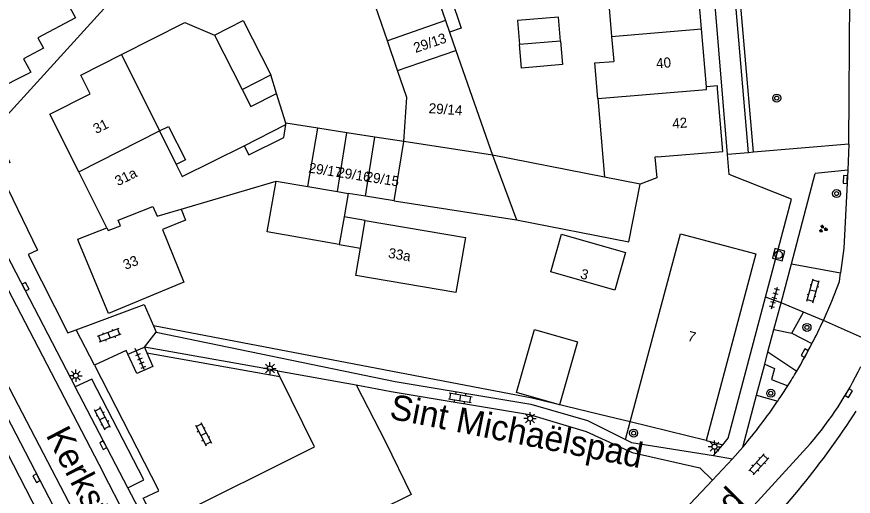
# Model space of a CAD drawing. Extents: x 136000 to 138005, y 398500 to 400500.
# Drawn here: x 137669 to 137752.1, y 398628.5 to 398676.2 of the extents above; entities that cross this region are included whole.
import ezdxf

# ---------------------------------------------------------------- set-up
doc = ezdxf.new("R2010")
doc.units = 0
for name, color, linetype in [('gg-afsc-erfafscheiding', 7, 'Continuous'), ('gg-afsc-muur', 7, 'Continuous'), ('gg-anno-huisnummerreeks BGT', 7, 'Continuous'), ('gg-anno-openbare ruimte label', 7, 'Continuous'), ('gg-bbg-bijgebouw', 7, 'Continuous'), ('gg-bbg-gedigitaliseerde bebouwing', 7, 'Continuous'), ('gg-bbg-gedigitaliseerde bijgebouw', 7, 'Continuous'), ('gg-bbg-hoofdgebouw', 7, 'Continuous'), ('gg-bbg-luifel en loopbrug', 7, 'Continuous'), ('gg-bbg-tussenscheiding', 7, 'Continuous'), ('gg-knt-verharding', 7, 'Continuous'), ('gt-grn-groengrens', 7, 'Continuous'), ('gt-grn-weggrens', 7, 'Continuous'), ('gt-symb-boom', 7, 'Continuous'), ('gt-symb-groenvak', 7, 'Continuous'), ('gt-symb-klinker verharding', 7, 'Continuous'), ('gt-symb-kolk', 7, 'Continuous'), ('gt-symb-lichtmast', 7, 'Continuous'), ('gt-symb-rioolschacht', 7, 'Continuous'), ('gt-symb-tegel verharding', 7, 'Continuous')]:
    doc.layers.add(name, color=color, linetype=linetype)

# ---------------------------------------------------------------- blocks, each defined once
blk = doc.blocks.new('gt0-BOOM')
at = {"layer": 'gt-symb-boom'}
for radius in [0.4, 0.2]:
    blk.add_circle((0, 0), radius, dxfattribs=at)
blk = doc.blocks.new('gt0-RS')
at = {"layer": 'gt-symb-rioolschacht'}
blk.add_lwpolyline([(-0.5, -0.5), (0.5, -0.5), (0.5, 0.5), (-0.5, 0.5)], close=True, dxfattribs=at)
blk.add_circle((0, 0), 0.375, dxfattribs=at)
blk = doc.blocks.new('gt0-KL1')
at = {"layer": 'gt-symb-klinker verharding'}
for p, q in [((-1.15, 0.3), (1.15, 0.3)), ((-1, -0.3), (-1, 0.3)), ((-0.5, 0.3), (-0.5, 0.45)), ((0, -0.3), (0, 0.3)), ((0.5, 0.3), (0.5, 0.45)), ((1, -0.3), (1, 0.3)), ((-1.15, -0.3), (1.15, -0.3)), ((-0.5, -0.45), (-0.5, -0.3)), ((0.5, -0.45), (0.5, -0.3))]:
    blk.add_line(p, q, dxfattribs=at)
blk = doc.blocks.new('gt0-GRVAK')
at = {"layer": 'gt-symb-groenvak'}
for p, q in [((-0.11, 0.189), (-0.228, 0.24)), ((-0.182, 0.153), (0.088, 0.153)), ((-0.091, 0.211), (-0.156, 0.322)), ((-0.047, 0.214), (-0.047, 0.393)), ((-0.004, 0.211), (0.061, 0.322)), ((0.015, 0.189), (0.133, 0.24)), ((0.262, -0.052), (0.197, 0.059)), ((0.305, -0.049), (0.305, 0.13)), ((0.349, -0.052), (0.414, 0.059)), ((-0.245, -0.228), (-0.363, -0.177)), ((-0.318, -0.264), (-0.047, -0.264)), ((-0.226, -0.206), (-0.291, -0.095)), ((-0.183, -0.203), (-0.183, -0.024)), ((-0.139, -0.206), (-0.074, -0.095)), ((-0.12, -0.228), (-0.002, -0.177)), ((0.243, -0.074), (0.125, -0.023)), ((0.17, -0.11), (0.441, -0.11)), ((0.368, -0.074), (0.486, -0.023))]:
    blk.add_line(p, q, dxfattribs=at)
blk = doc.blocks.new('gt0-KOLK')
at = {"layer": 'gt-symb-kolk'}
blk.add_lwpolyline([(0, 0), (0.375, 0), (0.375, 0.4), (-0.375, 0.4), (-0.375, 0), (0, 0)], dxfattribs=at)
blk = doc.blocks.new('gt0-LMAST')
at = {"layer": 'gt-symb-lichtmast'}
for p, q in [((-0.182, 0.173), (-0.447, 0.438)), ((-0.005, 0.246), (-0.005, 0.621)), ((0.172, 0.173), (0.437, 0.438)), ((-0.255, -0.004), (-0.63, -0.004)), ((-0.182, -0.181), (-0.447, -0.446)), ((-0.005, -0.254), (-0.005, -0.629)), ((0.437, -0.446), (0.172, -0.181)), ((0.245, -0.004), (0.62, -0.004))]:
    blk.add_line(p, q, dxfattribs=at)
blk.add_circle((-0.005, -0.004), 0.25, dxfattribs=at)
blk = doc.blocks.new('gt0-TEG1')
at = {"layer": 'gt-symb-tegel verharding'}
for p, q in [((-1.125, 0), (1.125, 0)), ((-0.9, -0.25), (-0.9, 0.25)), ((-0.45, -0.25), (-0.45, 0.25)), ((0, -0.25), (0, 0.25)), ((0.45, -0.25), (0.45, 0.25)), ((0.9, -0.25), (0.9, 0.25))]:
    blk.add_line(p, q, dxfattribs=at)

msp = doc.modelspace()

# ---------------------------------------------------------------- linework, layer by layer
at = {"layer": 'gg-afsc-erfafscheiding'}
for p, q in [((137713.167, 398675.025), (137712.014, 398674.632)), ((137694.956, 398640.997), (137681.711, 398643.34)), ((137681.711, 398643.34), (137681.948, 398642.782)), ((137676.73, 398641.569), (137683.075, 398629.202))]:
    msp.add_line(p, q, dxfattribs=at)
for points in [[(137685.679, 398685.504), (137681.981, 398681.72), (137666.696, 398664.936)], [(137680.053, 398642.659), (137679.884, 398643.027), (137676.73, 398641.569)], [(137681.948, 398642.782), (137682.531, 398641.41), (137680.939, 398640.733), (137680.053, 398642.659)]]:
    msp.add_lwpolyline(points, dxfattribs=at)
at = {"layer": 'gg-afsc-muur'}
for p, q in [((137704.866, 398699.39), (137713.167, 398675.025)), ((137695.754, 398665.591), (137694.821, 398668.556))]:
    msp.add_line(p, q, dxfattribs=at)
msp.add_lwpolyline([(137679.43, 398672.42), (137685.714, 398675.605), (137688.655, 398674.329)], dxfattribs=at)
at = {"layer": 'gg-bbg-bijgebouw'}
for p, q in [((137705.83, 398673.79), (137703.934, 398679.336)), ((137706.844, 398670.824), (137705.83, 398673.79)), ((137701.819, 398664.648), (137698.921, 398665.099)), ((137704.599, 398664.216), (137701.819, 398664.648)), ((137707.451, 398663.772), (137704.599, 398664.216))]:
    msp.add_line(p, q, dxfattribs=at)
for points in [[(137688.655, 398674.329), (137691.497, 398675.778), (137694.242, 398670.394)], [(137707.451, 398663.772), (137707.76, 398668.143), (137706.844, 398670.824)]]:
    msp.add_lwpolyline(points, dxfattribs=at)
at = {"layer": 'gg-bbg-gedigitaliseerde bebouwing'}
for p, q in [((137728.106, 398674.196), (137728.318, 398671.731)), ((137679.43, 398672.42), (137683.2, 398664.828)), ((137726.725, 398668.041), (137727.397, 398660.228)), ((137695.732, 398665.45), (137695.754, 398665.591)), ((137683.2, 398664.828), (137684.85, 398661.503)), ((137685.452, 398660.291), (137691.606, 398663.346)), ((137732.64, 398662.241), (137739.16, 398662.79)), ((137732.64, 398662.241), (137732.394, 398662.22)), ((137732.394, 398662.22), (137732.616, 398660.166)), ((137684.85, 398661.503), (137685.452, 398660.291)), ((137685.329, 398657.054), (137694.766, 398659.849)), ((137732.616, 398660.166), (137730.946, 398659.533)), ((137702.74, 398639.612), (137705.636, 398633.925))]:
    msp.add_line(p, q, dxfattribs=at)
for points in [[(137672.221, 398684.563), (137673.204, 398683.114), (137672.378, 398682.554), (137674.503, 398679.423), (137673.436, 398678.699), (137674.84, 398676.047), (137671.107, 398674.07), (137671.653, 398673.039), (137669.684, 398671.996), (137670.397, 398670.65), (137670.19, 398670.54)], [(137729.328, 398680.519), (137729.58, 398677.58), (137727.829, 398677.429), (137728.106, 398674.196)], [(137726.725, 398668.041), (137726.432, 398671.575), (137728.318, 398671.731)], [(137691.606, 398663.346), (137692.054, 398662.444), (137695.533, 398664.171), (137695.732, 398665.45)], [(137685.329, 398657.054), (137685.777, 398655.959), (137683.479, 398655.018), (137685.62, 398649.79)], [(137705.636, 398633.925), (137708.21, 398628.724), (137705.119, 398627.194), (137705.136, 398627.16)]]:
    msp.add_lwpolyline(points, dxfattribs=at)
at = {"layer": 'gg-bbg-gedigitaliseerde bijgebouw'}
for p, q in [((137709.701, 398681.284), (137711.606, 398675.807)), ((137711.606, 398675.807), (137712.014, 398674.632)), ((137712.014, 398674.632), (137712.647, 398672.812)), ((137688.655, 398674.329), (137691.4, 398668.945)), ((137712.647, 398672.812), (137716.265, 398662.406)), ((137691.4, 398668.945), (137694.242, 398670.394)), ((137727.397, 398660.228), (137716.265, 398662.406)), ((137701.95, 398658.615), (137701.537, 398656.281)), ((137703.654, 398658.347), (137701.95, 398658.615)), ((137706.513, 398657.896), (137703.654, 398658.347)), ((137706.513, 398657.896), (137718.644, 398655.981)), ((137701.537, 398656.281), (137701.053, 398653.545))]:
    msp.add_line(p, q, dxfattribs=at)
for points in [[(137723.021, 398673.751), (137722.824, 398676.139), (137718.773, 398675.804), (137718.972, 398673.397)], [(137723.021, 398673.751), (137723.215, 398671.411), (137719.164, 398671.075), (137718.972, 398673.397)], [(137701.053, 398653.545), (137693.875, 398654.816), (137694.766, 398659.849)], [(137718.644, 398655.981), (137729.823, 398653.793), (137730.946, 398659.533)], [(137718.665, 398638.83), (137720.434, 398645.098), (137724.714, 398643.89), (137722.945, 398637.622), (137718.665, 398638.83)]]:
    msp.add_lwpolyline(points, dxfattribs=at)
at = {"layer": 'gg-bbg-hoofdgebouw'}
for p, q in [((137737.024, 398674.976), (137736.496, 398681.117)), ((137737.52, 398669.2), (137737.024, 398674.976)), ((137739.16, 398662.79), (137738.634, 398669.014)), ((137698.921, 398665.099), (137695.754, 398665.591)), ((137677.97, 398655.19), (137675.185, 398660.746)), ((137703.154, 398653.191), (137703.62, 398655.93)), ((137703.62, 398655.93), (137713.6, 398654.25)), ((137694.956, 398640.997), (137702.74, 398639.612)), ((137737.5, 398634.06), (137729.95, 398635.92))]:
    msp.add_line(p, q, dxfattribs=at)
for points in [[(137675.185, 398660.746), (137672.3, 398666.5), (137676.31, 398668.51), (137675.37, 398670.38), (137679.43, 398672.42)], [(137670.19, 398670.54), (137666.8, 398668.83), (137666.18, 398670), (137664.56, 398669.19)], [(137738.634, 398669.014), (137738.61, 398669.3), (137737.52, 398669.2)], [(137675.193, 398653.785), (137675.08, 398654.06), (137677.97, 398655.19)], [(137729.5, 398652.74), (137728.43, 398649), (137722.06, 398650.82), (137723.13, 398654.56), (137729.5, 398652.74)], [(137729.95, 398635.92), (137734.94, 398654.61), (137742.42, 398652.63), (137737.5, 398634.06)], [(137685.62, 398649.79), (137678.11, 398646.7), (137675.193, 398653.785)], [(137713.6, 398654.25), (137712.63, 398648.78), (137702.69, 398650.46), (137703.154, 398653.191)], [(137684.26, 398626.28), (137698.576, 398633.45), (137695.153, 398640.434)], [(137695.153, 398640.434), (137694.937, 398640.875), (137694.956, 398640.997)]]:
    msp.add_lwpolyline(points, dxfattribs=at)
at = {"layer": 'gg-bbg-luifel en loopbrug'}
for p, q in [((137694.821, 398668.556), (137694.242, 398670.394)), ((137691.606, 398663.346), (137695.732, 398665.45)), ((137703.62, 398655.93), (137701.537, 398656.281)), ((137701.053, 398653.545), (137703.154, 398653.191))]:
    msp.add_line(p, q, dxfattribs=at)
for points in [[(137691.4, 398668.945), (137692.263, 398667.252), (137694.821, 398668.556)], [(137683.2, 398664.828), (137684.074, 398665.274), (137685.76, 398661.967), (137684.85, 398661.503)]]:
    msp.add_lwpolyline(points, dxfattribs=at)
at = {"layer": 'gg-bbg-tussenscheiding'}
for p, q in [((137711.606, 398675.807), (137705.83, 398673.79)), ((137728.106, 398674.196), (137737.024, 398674.976)), ((137723.021, 398673.751), (137718.972, 398673.397)), ((137706.844, 398670.824), (137712.647, 398672.812)), ((137675.185, 398660.746), (137683.2, 398664.828)), ((137697.94, 398659.304), (137698.921, 398665.099)), ((137700.887, 398658.798), (137701.819, 398664.648)), ((137703.654, 398658.347), (137704.599, 398664.216)), ((137706.513, 398657.896), (137707.451, 398663.772)), ((137716.265, 398662.406), (137707.451, 398663.772)), ((137716.265, 398662.406), (137718.644, 398655.981)), ((137694.766, 398659.849), (137697.94, 398659.304)), ((137730.946, 398659.533), (137727.397, 398660.228)), ((137697.94, 398659.304), (137700.887, 398658.798)), ((137700.887, 398658.798), (137701.95, 398658.615))]:
    msp.add_line(p, q, dxfattribs=at)
for points in [[(137726.725, 398668.041), (137737.544, 398668.925), (137737.52, 398669.2)], [(137677.97, 398655.19), (137678.104, 398654.923), (137679.321, 398655.399), (137679.075, 398655.97), (137682.531, 398657.317), (137682.954, 398656.351), (137685.329, 398657.054)]]:
    msp.add_lwpolyline(points, dxfattribs=at)
at = {"layer": 'gg-knt-verharding'}
for p, q in [((137739.607, 398662.48), (137736.047, 398705.878)), ((137741.7, 398662.66), (137739.794, 398684.831)), ((137751.683, 398663.52), (137751.801, 398680.307)), ((137660.603, 398666.75), (137674.818, 398639.406)), ((137751.683, 398663.52), (137742.198, 398662.703)), ((137751.683, 398663.52), (137751.569, 398660.924)), ((137741.7, 398662.66), (137739.607, 398662.48)), ((137742.198, 398662.703), (137741.7, 398662.66)), ((137745.968, 398651.634), (137748.345, 398660.594)), ((137751.569, 398660.924), (137748.345, 398660.594)), ((137690.73, 398592.905), (137659.524, 398652.762)), ((137744.936, 398647.745), (137745.968, 398651.634)), ((137745.968, 398651.634), (137750.857, 398650.739)), ((137744.237, 398645.108), (137744.936, 398647.745)), ((137747.171, 398646.812), (137744.936, 398647.745)), ((137749.141, 398645.99), (137747.171, 398646.812)), ((137682.594, 398645.464), (137682.87, 398644.83)), ((137676.73, 398641.569), (137674.928, 398645.082)), ((137743.642, 398642.866), (137744.237, 398645.108)), ((137680.053, 398642.659), (137681.711, 398643.34)), ((137743.317, 398641.64), (137743.642, 398642.866)), ((137742.501, 398638.565), (137743.317, 398641.64)), ((137680.052, 398629.361), (137674.818, 398639.406)), ((137741.131, 398633.401), (137742.501, 398638.565)), ((137738.24, 398632.57), (137739.154, 398633.653)), ((137741.131, 398633.401), (137740.119, 398632.266)), ((137740.119, 398632.266), (137738.116, 398630.124)), ((137738.24, 398632.57), (137740.119, 398632.266)), ((137692.054, 398603.104), (137677.592, 398630.903)), ((137727.835, 398619.275), (137738.116, 398630.124)), ((137696.905, 398597.081), (137680.052, 398629.361))]:
    msp.add_line(p, q, dxfattribs=at)
for points in [[(137634.123, 398714.645), (137643.969, 398695.565), (137659.521, 398665.581), (137677.592, 398630.903)], [(137678.787, 398619.102), (137657.425, 398660.05), (137630.015, 398713.048)], [(137666.696, 398664.936), (137668.33, 398661.68), (137667.11, 398661.12), (137671.07, 398652.99), (137670.16, 398652.54), (137674.09, 398644.77), (137674.928, 398645.082)], [(137743.411, 398648.321), (137745.98, 398658.03), (137739.77, 398660.49), (137739.607, 398662.48)], [(137751.569, 398660.924), (137751.19, 398653.19), (137750.857, 398650.739)], [(137671.79, 398625.59), (137659.906, 398648.689), (137659.987, 398648.748), (137658.163, 398652.163)], [(137749.141, 398645.99), (137749.978, 398647.92), (137750.74, 398649.88), (137750.857, 398650.739)], [(137739.154, 398633.653), (137739.7, 398634.3), (137743.411, 398648.321)], [(137674.928, 398645.082), (137681.67, 398647.59), (137682.594, 398645.464)], [(137682.87, 398644.83), (137706.59, 398639.95), (137720.09, 398637.68), (137725.71, 398636.07), (137729.494, 398634.178)], [(137680.052, 398629.361), (137681.642, 398630.183), (137676.477, 398640.172), (137674.818, 398639.406)], [(137702.74, 398639.612), (137706.21, 398638.93), (137719.94, 398636.67), (137725.57, 398634.97), (137730.14, 398632.88), (137736.86, 398631.35), (137738.116, 398630.124)], [(137729.494, 398634.178), (137730.07, 398633.89), (137738.24, 398632.57)], [(137730.493, 398614.871), (137731.34, 398615.7), (137747.863, 398633.773)], [(137684.26, 398626.28), (137683.016, 398625.598), (137681.586, 398628.333), (137683.135, 398629.075), (137683.075, 398629.202)]]:
    msp.add_lwpolyline(points, dxfattribs=at)
for centre, radius, start, end in [((137699.498, 398668.922), 54.684, 332.52506, 335.20611), ((137699.08, 398669.064), 55.12, 329.34256, 332.59448), ((137721.442, 398656.487), 34.842, 319.31367, 334.3681), ((137698.751, 398669.198), 55.472, 327.63023, 329.39626), ((137699.789, 398668.542), 54.244, 325.70807, 327.62852), ((137698.426, 398669.391), 55.847, 319.87729, 325.77685), ((137679.763, 398684.066), 86.566, 314.95875, 327.05345)]:
    msp.add_arc(centre, radius, start, end, dxfattribs=at)
at = {"layer": 'gt-grn-groengrens'}
for p, q in [((137746.014, 398644.743), (137747.171, 398646.812)), ((137744.237, 398645.108), (137746.014, 398644.743)), ((137746.014, 398644.743), (137748.014, 398643.693)), ((137743.642, 398642.866), (137746.496, 398640.958)), ((137681.948, 398642.782), (137695.153, 398640.434)), ((137742.501, 398638.565), (137744.604, 398637.981)), ((137729.494, 398634.178), (137729.95, 398635.92)), ((137737.5, 398634.06), (137739.154, 398633.653))]:
    msp.add_line(p, q, dxfattribs=at)
for points in [[(137742.198, 398662.703), (137740.292, 398684.873), (137739.794, 398684.831)], [(137729.95, 398635.92), (137726.895, 398636.642), (137720.21, 398638.275), (137682.594, 398645.464)], [(137743.317, 398641.64), (137744.274, 398641.222), (137743.975, 398640.126), (137745.603, 398639.5)]]:
    msp.add_lwpolyline(points, dxfattribs=at)
at = {"layer": 'gt-grn-weggrens'}
for p, q in [((137744.936, 398647.745), (137743.411, 398648.321)), ((137753.92, 398643.865), (137749.141, 398645.99)), ((137681.711, 398643.34), (137682.87, 398644.83))]:
    msp.add_line(p, q, dxfattribs=at)

# ---------------------------------------------------------------- block references
at = {"layer": 'gt-symb-boom'}
for p in [(137744.513, 398668.085), (137750.453, 398658.607), (137747.514, 398645.309), (137743.919, 398638.764), (137730.293, 398634.806)]:
    msp.add_blockref('gt0-BOOM', p, dxfattribs=at)
at = {"layer": 'gt-symb-groenvak'}
msp.add_blockref('gt0-GRVAK', (137749.098, 398655.093), dxfattribs=at)
at = {"layer": 'gt-symb-klinker verharding'}
for p, rotation in [((137748.116, 398648.941), 74.03098346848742), ((137678.178, 398644.527), -159.75249849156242), ((137713.071, 398638.318), -9.321060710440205), ((137677.542, 398636.249), 117.513061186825), ((137687.573, 398634.702), -62.40963046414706), ((137742.723, 398631.698), 47.55289814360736)]:
    msp.add_blockref('gt0-KL1', p, dxfattribs=dict(at, rotation=rotation))
at = {"layer": 'gt-symb-kolk'}
for p, rotation in [((137751.522, 398659.992), 87.19194693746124), ((137669.707, 398649.262), -62.56418149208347), ((137747.467, 398642.643), 61.25696436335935), ((137751.845, 398638.667), 59.743562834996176), ((137677.781, 398633.703), 117.46222718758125), ((137671.139, 398630.431), 117.513061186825)]:
    msp.add_blockref('gt0-KOLK', p, dxfattribs=dict(at, rotation=rotation))
at = {"layer": 'gt-symb-lichtmast'}
for p in [(137694.166, 398641.225), (137674.889, 398640.515), (137720.007, 398636.262), (137738.337, 398633.457)]:
    msp.add_blockref('gt0-LMAST', p, dxfattribs=at)
at = {"layer": 'gt-symb-rioolschacht', "rotation": -14.828108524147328}
msp.add_blockref('gt0-RS', (137744.691, 398652.526), dxfattribs=at)
at = {"layer": 'gt-symb-tegel verharding'}
for p, rotation in [((137744.286, 398648.219), 74.03098346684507), ((137681.225, 398642.161), 113.02549200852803)]:
    msp.add_blockref('gt0-TEG1', p, dxfattribs=dict(at, rotation=rotation))

# ---------------------------------------------------------------- texts
at = {"layer": 'gg-anno-huisnummerreeks BGT'}
for s, rotation, p in [('29/13', 18.9, (137708.63, 398672.562)), ('40', 4.9, (137732.569, 398671.027)), ('29/14', 356, (137709.909, 398666.599)), ('42', 4.8, (137734.175, 398665.053)), ('31', 26.6, (137676.903, 398664.509)), ('29/17', 351.1, (137697.951, 398660.697)), ('29/16', 351.1, (137700.79, 398660.256)), ('31a', 26.6, (137679.068, 398659.324)), ('29/15', 351.1, (137703.606, 398659.818)), ('33a', 350.4, (137705.865, 398652.233)), ('33', 22.4, (137679.823, 398651.008)), ('3', 344.1, (137724.924, 398650.203)), ('7', 345.2, (137735.594, 398644.003))]:
    msp.add_text(s, height=1, rotation=rotation, dxfattribs=at).set_placement(p)
at = {"layer": 'gg-anno-openbare ruimte label'}
for s, rotation, p in [('Sint Michaëlspad', 348.8, (137705.947, 398636.265)), ('Kerkstraat', 297.6, (137671.855, 398634.621)), ('Torenpad', 45.2, (137731.385, 398617.747))]:
    msp.add_text(s, height=2.5, rotation=rotation, dxfattribs=at).set_placement(p)

doc.saveas('drawing.dxf')
